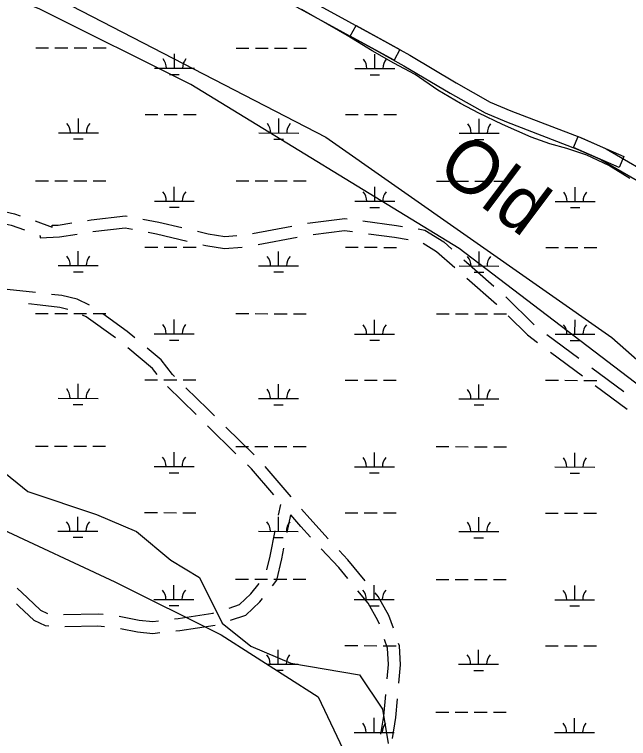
# Model space of a CAD drawing. Extents: x 3148686 to 3186545, y 916144 to 941516.
# Drawn here: x 3178936 to 3180473, y 923179 to 924993 of the extents above; entities that cross this region are included whole.
import ezdxf

# ---------------------------------------------------------------- set-up
doc = ezdxf.new("R2010")
doc.units = 0
for name, color, linetype in [('V-RIVR-IDEN', 7, 'Continuous'), ('V-ROAD-CNTR', 7, 'Continuous'), ('V-SITE-VEGE', 7, 'Continuous'), ('V-TOPO-BNDY', 7, 'Continuous'), ('V-TOPO-SHOR', 7, 'Continuous'), ('V-WETL-SWMP', 7, 'Continuous')]:
    doc.layers.add(name, color=color, linetype=linetype)

msp = doc.modelspace()

# ---------------------------------------------------------------- linework, layer by layer
at = {"layer": 'V-ROAD-CNTR'}
for p, q in [((3179532, 924444.4), (3179630.2, 924462.9)), ((3179545.7, 924416.5), (3179643.9, 924435)), ((3180061.3, 924378.5), (3180136.4, 924312.5)), ((3180166.2, 924285.9), (3180237.2, 924215.4)), ((3180269, 924191.2), (3180349.2, 924131.5)), ((3180277.8, 924147.3), (3180358, 924087.6)), ((3180381.3, 924107.7), (3180461.6, 924048)), ((3179390.5, 923990.4), (3179319.2, 924060.6)), ((3180390.1, 924063.8), (3180470.4, 924004.1)), ((3179490.3, 923892.3), (3179419, 923962.4)), ((3179536.2, 923889.4), (3179464.8, 923959.4)), ((3179628.5, 923784.2), (3179563.5, 923860.2)), ((3179596.8, 923738.3), (3179602.3, 923765.2)), ((3179618.5, 923694.8), (3179627.6, 923739.2))]:
    msp.add_line(p, q, dxfattribs=at)
for points in [[(3179371.8, 925190), (3179480.8, 925127.5), (3179619, 925059.7), (3179853.5, 924931), (3179926.1, 924890.7), (3180041.6, 924821.6), (3180127.2, 924773.6), (3180178.9, 924751.9), (3180355.8, 924683.6), (3180417.8, 924656.3), (3180509.1, 924603.2), (3180619.8, 924545.5), (3180715, 924495.1), (3180808.5, 924429.4), (3180948.2, 924323.7), (3181025.3, 924265.8), (3181050.4, 924234.7)], [(3179605.1, 925033), (3179839, 924904.7), (3179911.1, 924864.7), (3180026.5, 924795.6), (3180114, 924746.6), (3180167.7, 924724.1), (3180344.4, 924655.9), (3180404.2, 924629.6), (3180494.7, 924576.9)], [(3178852.5, 924494.8), (3178861.8, 924498.8), (3178898.6, 924502.2), (3178935.5, 924493.9), (3178949.8, 924488.9)], [(3179118.5, 924477.2), (3179128, 924478.7), (3179213.4, 924488.7), (3179217.8, 924487.9)], [(3179669.6, 924470.1), (3179762.6, 924481.8), (3179768.8, 924481)], [(3178864.3, 924467.3), (3178869.2, 924469.3), (3178896.6, 924471.9), (3178927.3, 924465), (3178961, 924453.2)], [(3178987.5, 924475.6), (3179030.3, 924459.7), (3179030.3, 924464.8), (3179045.3, 924465.4), (3179079.1, 924470.8)], [(3179257.1, 924480.5), (3179297.4, 924472.9), (3179354.7, 924459.1)], [(3179808.4, 924475.6), (3179892, 924464.4), (3179907.5, 924461.9)], [(3179132.2, 924449), (3179212.4, 924458.3), (3179231.4, 924454.8)], [(3179270.7, 924447.4), (3179291.2, 924443.5), (3179368.1, 924425)], [(3179393.6, 924449.8), (3179420.8, 924443.3), (3179462.7, 924437.1), (3179492.3, 924439.3)], [(3179683.4, 924441.6), (3179762.5, 924451.6), (3179782.5, 924448.9)], [(3179947, 924455.6), (3179963.5, 924452.9), (3180010.7, 924423.1), (3180031.3, 924405)], [(3178998.6, 924439.5), (3179000.3, 924438.8), (3179000.3, 924433.7), (3179048.2, 924435.5), (3179092.8, 924442.7)], [(3179822.2, 924443.5), (3179887.6, 924434.7), (3179921.2, 924429.3)], [(3179407, 924415.7), (3179415.1, 924413.8), (3179461.6, 924407), (3179506.2, 924410.3)], [(3179959.5, 924419.9), (3179992.6, 924399), (3180038.3, 924358.8)], [(3180068.3, 924332.4), (3180142.8, 924266.9), (3180143.4, 924266.3)], [(3178988.3, 924296.1), (3178901.1, 924305.7), (3178889.1, 924308.2)], [(3179123.5, 924264.8), (3179092.8, 924279.5), (3179054.1, 924288.7), (3179028.1, 924291.6)], [(3179069.2, 924254.2), (3179048.9, 924259.1), (3178999.6, 924264.7), (3178970.3, 924267.9)], [(3179188.5, 924183), (3179115.4, 924235.4), (3179106.3, 924239.7)], [(3179236.8, 924182.9), (3179218, 924198.8), (3179156.7, 924242.7)], [(3180171.7, 924238.1), (3180220, 924190.1), (3180245.7, 924171.1)], [(3179293.3, 924090.9), (3179281.4, 924106.4), (3179219.7, 924158.1)], [(3179336.5, 924085.7), (3179331.1, 924091), (3179303.2, 924127.3), (3179267.5, 924157.2)], [(3179436.3, 923987.4), (3179419.4, 924004), (3179365, 924057.6)], [(3179584.8, 923789.2), (3179529.1, 923854.3), (3179518.9, 923864.3)], [(3179676.9, 923683.7), (3179652.7, 923709.9), (3179627.6, 923739.2)], [(3179721.5, 923679.6), (3179675.2, 923729.8), (3179654.6, 923753.9)], [(3179567.9, 923601.3), (3179575.7, 923635.4), (3179588.7, 923699.1)], [(3179581.6, 923561.5), (3179592.8, 923575.8), (3179605, 923629.1), (3179610.5, 923655.6)], [(3179770.4, 923579.6), (3179747.7, 923607.1), (3179704, 923654.3)], [(3179813.7, 923574.3), (3179770.3, 923626.9), (3179748.7, 923650.2)], [(3179473.1, 923505.8), (3179499.4, 923514.3), (3179527.8, 923541.6), (3179548.2, 923567.5)], [(3178942.2, 923555.8), (3178967.8, 923531.6), (3179001.1, 923500.5), (3179018.4, 923492.3)], [(3179849.4, 923465), (3179845.9, 923475), (3179821.5, 923517.9), (3179795.9, 923548.8)], [(3179884.5, 923455.1), (3179873.4, 923487.4), (3179846.3, 923535), (3179839.2, 923543.5)], [(3179476.5, 923475.4), (3179515.2, 923487.9), (3179550.1, 923521.4), (3179556.9, 923530)], [(3178940.6, 923516), (3178947.2, 923509.8), (3178984, 923475.4), (3179012.6, 923461.9), (3179021.5, 923461.1)], [(3179058.1, 923489.4), (3179145.7, 923491.3), (3179158, 923490.1)], [(3179197.8, 923485.6), (3179248, 923475.7), (3179282, 923472.5), (3179296.5, 923474.1)], [(3179336.3, 923478.4), (3179345.6, 923479.4), (3179432.6, 923492.6), (3179435.1, 923493.4)], [(3179061.4, 923459.5), (3179144.6, 923461.3), (3179161.3, 923459.6)], [(3179200.9, 923454.4), (3179243.7, 923445.9), (3179282.2, 923442.4), (3179299.8, 923444.3)], [(3179339.6, 923448.6), (3179349.4, 923449.7), (3179438.4, 923463.2)], [(3179869, 923328.7), (3179872.2, 923364.2), (3179869.9, 923405.6), (3179862.4, 923427.2)], [(3179898.2, 923317.9), (3179902.3, 923363.7), (3179899.6, 923411.5), (3179897.6, 923417.3)], [(3179853.5, 923189.6), (3179860.6, 923235.2), (3179865.4, 923288.9)], [(3179882.2, 923178.9), (3179890.4, 923231.6), (3179894.6, 923278.1)]]:
    msp.add_lwpolyline(points, dxfattribs=at)
for points in [[(3179791.1, 924965.2), (3179900.7, 924905), (3179886.3, 924878.7), (3179776.7, 924938.9)], [(3180347.7, 924687.2), (3180462.1, 924636.9), (3180450, 924609.4), (3180335.6, 924659.7)]]:
    msp.add_lwpolyline(points, close=True, dxfattribs=at)
at = {"layer": 'V-SITE-VEGE'}
for p, q in [((3179719.2, 924969), (3179655.2, 925005.7)), ((3179768.4, 924940.6), (3179719.2, 924969)), ((3179831.5, 924901.7), (3179768.4, 924940.6)), ((3179885.9, 924870.9), (3179831.5, 924901.7)), ((3179939.2, 924842.9), (3179885.9, 924870.9)), ((3179996.2, 924803.1), (3179939.2, 924842.9)), ((3180053, 924769.6), (3179996.2, 924803.1)), ((3180098.5, 924746), (3180053, 924769.6)), ((3180157.7, 924717.6), (3180098.5, 924746)), ((3180230, 924685.6), (3180157.7, 924717.6)), ((3180276.6, 924669.2), (3180230, 924685.6)), ((3180319.2, 924657.4), (3180276.6, 924669.2)), ((3180369.1, 924640.6), (3180319.2, 924657.4)), ((3180424, 924614.7), (3180369.1, 924640.6)), ((3180476.4, 924581.7), (3180424, 924614.7))]:
    msp.add_line(p, q, dxfattribs=at)
at = {"layer": 'V-TOPO-BNDY'}
msp.add_lwpolyline([(3182628.5, 921460.8), (3182607.5, 921514), (3182576.5, 921592.7), (3182534.1, 921674.1), (3182248.2, 922223.8), (3181901, 922755.5), (3181567.4, 923123.1), (3181143.6, 923554.2), (3180692.5, 923916.7), (3180049.6, 924406.8), (3179377.6, 924817.9), (3178999.1, 925006.1), (3178505.9, 925209.7), (3178087.5, 925336.5), (3177979.5, 925369.2), (3177878, 925391.2)], dxfattribs=at)
at = {"layer": 'V-TOPO-SHOR'}
for points in [[(3178950.7, 925081.7), (3179715.2, 924686), (3180431.4, 924183.5), (3181147.5, 923552.1), (3181720.2, 922992.4), (3182206.9, 922332.6), (3182421.5, 921916.6), (3182578.8, 921601.1), (3182621.7, 921515.1)], [(3177794.1, 924315.3), (3177994.7, 924257.8), (3178152.3, 924157.3), (3178352.9, 924099.7), (3178553.5, 924042.2), (3178739.8, 923984.6), (3178840.1, 923941.5), (3178897.3, 923855.5), (3178968.9, 923798.1), (3179140.9, 923740.5), (3179241.2, 923697.4), (3179327.1, 923625.7), (3179398.7, 923582.6), (3179456, 923467.9), (3179527.6, 923410.4), (3179627.9, 923367.3), (3179799.8, 923338.5), (3179857.1, 923252.4), (3179871.3, 923166.4)]]:
    msp.add_lwpolyline(points, dxfattribs=at)
at = {"layer": 'V-WETL-SWMP'}
for p, q in [((3179719.2, 924969), (3179655.2, 925005.7)), ((3179768.4, 924940.6), (3179719.2, 924969)), ((3179831.5, 924901.7), (3179768.4, 924940.6)), ((3178989, 924909.3), (3179021, 924909.3)), ((3179037, 924909.3), (3179069, 924909.2)), ((3179085, 924909.2), (3179117, 924909.2)), ((3179133, 924909.2), (3179165, 924909.1)), ((3179490.9, 924908.8), (3179522.9, 924908.7)), ((3179538.9, 924908.7), (3179570.9, 924908.7)), ((3179586.9, 924908.7), (3179618.9, 924908.6)), ((3179634.9, 924908.6), (3179666.9, 924908.6)), ((3179885.9, 924870.9), (3179831.5, 924901.7)), ((3179336.2, 924858.2), (3179336.3, 924894.2)), ((3179838.1, 924857.7), (3179838.2, 924893.7)), ((3179939.2, 924842.9), (3179885.9, 924870.9)), ((3179286.2, 924858.2), (3179386.2, 924858.1)), ((3179788.1, 924857.7), (3179888.1, 924857.6)), ((3179324.2, 924842.8), (3179348.2, 924842.8)), ((3179826.1, 924842.2), (3179850.1, 924842.2)), ((3179996.2, 924803.1), (3179939.2, 924842.9)), ((3180053, 924769.6), (3179996.2, 924803.1)), ((3180098.5, 924746), (3180053, 924769.6)), ((3179262.7, 924742.8), (3179294.7, 924742.8)), ((3179310.7, 924742.8), (3179342.7, 924742.8)), ((3179358.7, 924742.7), (3179390.7, 924742.7)), ((3179764.6, 924742.3), (3179796.6, 924742.3)), ((3179812.6, 924742.3), (3179844.6, 924742.2)), ((3179860.6, 924742.2), (3179892.6, 924742.2)), ((3180157.7, 924717.6), (3180098.5, 924746)), ((3179095.6, 924696.6), (3179095.6, 924732.6)), ((3179597.5, 924696.1), (3179597.5, 924732.1)), ((3180099.4, 924695.5), (3180099.4, 924731.5)), ((3180230, 924685.6), (3180157.7, 924717.6)), ((3179045.6, 924696.6), (3179145.6, 924696.5)), ((3179083.6, 924681.2), (3179107.6, 924681.1)), ((3179547.5, 924696.1), (3179647.5, 924696)), ((3180049.4, 924695.6), (3180149.4, 924695.5)), ((3180276.6, 924669.2), (3180230, 924685.6)), ((3179585.5, 924680.6), (3179609.5, 924680.6)), ((3180087.4, 924680.1), (3180111.4, 924680.1)), ((3180319.2, 924657.4), (3180276.6, 924669.2)), ((3180369.1, 924640.6), (3180319.2, 924657.4)), ((3180424, 924614.7), (3180369.1, 924640.6)), ((3180476.4, 924581.7), (3180424, 924614.7)), ((3178988.6, 924576.6), (3179020.6, 924576.6)), ((3179036.6, 924576.6), (3179068.6, 924576.5)), ((3179084.6, 924576.5), (3179116.6, 924576.5)), ((3179132.6, 924576.5), (3179164.6, 924576.4)), ((3179490.5, 924576.1), (3179522.5, 924576.1)), ((3179538.5, 924576), (3179570.5, 924576)), ((3179586.5, 924576), (3179618.5, 924576)), ((3179634.5, 924575.9), (3179666.5, 924575.9)), ((3179992.4, 924575.6), (3180024.4, 924575.5)), ((3180040.4, 924575.5), (3180072.4, 924575.5)), ((3180088.4, 924575.5), (3180120.4, 924575.4)), ((3180136.4, 924575.4), (3180168.4, 924575.4)), ((3179335.9, 924525.5), (3179335.9, 924561.5)), ((3179837.8, 924525), (3179837.8, 924561)), ((3180339.7, 924524.5), (3180339.7, 924560.5)), ((3179285.9, 924525.6), (3179385.9, 924525.5)), ((3179787.8, 924525), (3179887.8, 924524.9)), ((3180289.7, 924524.5), (3180389.7, 924524.4)), ((3179323.9, 924510.1), (3179347.9, 924510.1)), ((3179825.8, 924509.6), (3179849.8, 924509.5)), ((3180327.7, 924509), (3180351.7, 924509)), ((3179262.3, 924410.2), (3179294.3, 924410.1)), ((3179310.3, 924410.1), (3179342.3, 924410.1)), ((3179358.3, 924410.1), (3179390.3, 924410)), ((3179764.2, 924409.6), (3179796.2, 924409.6)), ((3179812.2, 924409.6), (3179844.2, 924409.6)), ((3179860.2, 924409.5), (3179892.2, 924409.5)), ((3180266.2, 924409.1), (3180298.2, 924409.1)), ((3180314.2, 924409.1), (3180346.2, 924409)), ((3179095.2, 924363.9), (3179095.3, 924399.9)), ((3179597.1, 924363.4), (3179597.2, 924399.4)), ((3180099, 924362.9), (3180099.1, 924398.9)), ((3180362.2, 924409), (3180394.2, 924409)), ((3179045.2, 924364), (3179145.2, 924363.9)), ((3179547.1, 924363.4), (3179647.1, 924363.3)), ((3180049, 924362.9), (3180149, 924362.8)), ((3179083.2, 924348.5), (3179107.2, 924348.5)), ((3179585.1, 924348), (3179609.1, 924347.9)), ((3180087, 924347.4), (3180111, 924347.4)), ((3178988.3, 924244), (3179020.3, 924243.9)), ((3179036.3, 924243.9), (3179068.3, 924243.9)), ((3179084.3, 924243.9), (3179116.3, 924243.8)), ((3179132.3, 924243.8), (3179164.3, 924243.8)), ((3179335.5, 924192.8), (3179335.6, 924228.8)), ((3179490.2, 924243.4), (3179522.2, 924243.4)), ((3179538.2, 924243.4), (3179570.2, 924243.3)), ((3179586.2, 924243.3), (3179618.2, 924243.3)), ((3179634.2, 924243.3), (3179666.2, 924243.2)), ((3179837.4, 924192.3), (3179837.5, 924228.3)), ((3179992.1, 924242.9), (3180024.1, 924242.9)), ((3180040.1, 924242.8), (3180072.1, 924242.8)), ((3180088.1, 924242.8), (3180120.1, 924242.8)), ((3180136.1, 924242.7), (3180168.1, 924242.7)), ((3180339.3, 924191.8), (3180339.4, 924227.8)), ((3179285.5, 924192.9), (3179385.5, 924192.8)), ((3179787.4, 924192.4), (3179887.4, 924192.3)), ((3180289.3, 924191.8), (3180389.3, 924191.7)), ((3179323.5, 924177.4), (3179347.5, 924177.4)), ((3179825.4, 924176.9), (3179849.4, 924176.9)), ((3180327.3, 924176.4), (3180351.3, 924176.3)), ((3179094.9, 924031.2), (3179094.9, 924067.2)), ((3179262, 924077.5), (3179294, 924077.5)), ((3179310, 924077.4), (3179342, 924077.4)), ((3179358, 924077.4), (3179390, 924077.4)), ((3179596.8, 924030.7), (3179596.8, 924066.7)), ((3179763.9, 924077), (3179795.9, 924076.9)), ((3179811.9, 924076.9), (3179843.9, 924076.9)), ((3179859.9, 924076.9), (3179891.9, 924076.8)), ((3180098.7, 924030.2), (3180098.7, 924066.2)), ((3180265.8, 924076.4), (3180297.8, 924076.4)), ((3180313.8, 924076.4), (3180345.8, 924076.3)), ((3180361.8, 924076.3), (3180393.8, 924076.3)), ((3179044.9, 924031.3), (3179144.9, 924031.2)), ((3179546.8, 924030.8), (3179646.8, 924030.7)), ((3180048.7, 924030.2), (3180148.7, 924030.1)), ((3179082.9, 924015.8), (3179106.9, 924015.8)), ((3179584.8, 924015.3), (3179608.8, 924015.3)), ((3180086.7, 924014.8), (3180110.7, 924014.7)), ((3178987.9, 923911.3), (3179019.9, 923911.2)), ((3179035.9, 923911.2), (3179067.9, 923911.2)), ((3179083.9, 923911.2), (3179115.9, 923911.1)), ((3179131.9, 923911.1), (3179163.9, 923911.1)), ((3179489.8, 923910.8), (3179521.8, 923910.7)), ((3179537.8, 923910.7), (3179569.8, 923910.7)), ((3179585.8, 923910.6), (3179617.8, 923910.6)), ((3179633.8, 923910.6), (3179665.8, 923910.6)), ((3179991.7, 923910.2), (3180023.7, 923910.2)), ((3180039.7, 923910.2), (3180071.7, 923910.1)), ((3180087.7, 923910.1), (3180119.7, 923910.1)), ((3180135.7, 923910.1), (3180167.7, 923910)), ((3179335.2, 923860.2), (3179335.2, 923896.2)), ((3179837.1, 923859.6), (3179837.1, 923895.6)), ((3180339, 923859.1), (3180339, 923895.1)), ((3178567, 923859.4), (3179187, 923571.5)), ((3179285.2, 923860.2), (3179385.2, 923860.1)), ((3179787.1, 923859.7), (3179887.1, 923859.6)), ((3180289, 923859.2), (3180389, 923859.1)), ((3179323.2, 923844.8), (3179347.2, 923844.7)), ((3179825.1, 923844.2), (3179849.1, 923844.2)), ((3180327, 923843.7), (3180351, 923843.7)), ((3179261.6, 923744.8), (3179293.6, 923744.8)), ((3179309.6, 923744.8), (3179341.6, 923744.7)), ((3179357.6, 923744.7), (3179389.6, 923744.7)), ((3179763.6, 923744.3), (3179795.6, 923744.3)), ((3179811.6, 923744.2), (3179843.5, 923744.2)), ((3179859.5, 923744.2), (3179891.5, 923744.2)), ((3180265.5, 923743.8), (3180297.5, 923743.7)), ((3180313.5, 923743.7), (3180345.5, 923743.7)), ((3180361.5, 923743.7), (3180393.5, 923743.6)), ((3179094.5, 923698.6), (3179094.6, 923734.6)), ((3179596.4, 923698), (3179596.5, 923734)), ((3180098.3, 923697.5), (3180098.4, 923733.5)), ((3179044.5, 923698.6), (3179144.5, 923698.5)), ((3179546.4, 923698.1), (3179646.4, 923698)), ((3180048.3, 923697.6), (3180148.3, 923697.5)), ((3179082.5, 923683.1), (3179106.5, 923683.1)), ((3179584.4, 923682.6), (3179608.4, 923682.6)), ((3180086.3, 923682.1), (3180110.3, 923682.1)), ((3179489.5, 923578.1), (3179521.5, 923578)), ((3179537.5, 923578), (3179569.5, 923578)), ((3179585.5, 923578), (3179617.5, 923577.9)), ((3179633.5, 923577.9), (3179665.5, 923577.9)), ((3179991.4, 923577.5), (3180023.4, 923577.5)), ((3180039.4, 923577.5), (3180071.4, 923577.5)), ((3180087.4, 923577.4), (3180119.4, 923577.4)), ((3180135.4, 923577.4), (3180167.4, 923577.4)), ((3179187, 923571.5), (3179452.8, 923438.5)), ((3179334.8, 923527.5), (3179334.9, 923563.5)), ((3179836.7, 923527), (3179836.8, 923563)), ((3180338.6, 923526.4), (3180338.7, 923562.4)), ((3179284.8, 923527.5), (3179384.8, 923527.4)), ((3179786.7, 923527), (3179886.7, 923526.9)), ((3180288.6, 923526.5), (3180388.6, 923526.4)), ((3179322.8, 923512.1), (3179346.8, 923512.1)), ((3179824.7, 923511.5), (3179848.7, 923511.5)), ((3180326.6, 923511), (3180350.6, 923511)), ((3179452.8, 923438.5), (3179696.3, 923283.5)), ((3179763.2, 923411.6), (3179795.2, 923411.6)), ((3179811.2, 923411.6), (3179843.2, 923411.5)), ((3179859.2, 923411.5), (3179891.2, 923411.5)), ((3179596.1, 923365.4), (3179596.1, 923401.4)), ((3180098, 923364.8), (3180098, 923400.8)), ((3180265.1, 923411.1), (3180297.1, 923411.1)), ((3180313.1, 923411), (3180345.1, 923411)), ((3180361.1, 923411), (3180393.1, 923410.9)), ((3179567.7, 923365.4), (3179646.1, 923365.3)), ((3180048, 923364.9), (3180148, 923364.8)), ((3179592, 923349.9), (3179608.1, 923349.9)), ((3180086, 923349.4), (3180110, 923349.4)), ((3179696.3, 923283.5), (3179895.6, 922862.6)), ((3179836.4, 923194.3), (3179836.4, 923230.3)), ((3179991, 923244.9), (3180023, 923244.8)), ((3180039, 923244.8), (3180071, 923244.8)), ((3180087, 923244.8), (3180119, 923244.7)), ((3180135, 923244.7), (3180167, 923244.7)), ((3180338.3, 923193.8), (3180338.3, 923229.8)), ((3179786.4, 923194.3), (3179886.4, 923194.2)), ((3180288.3, 923193.8), (3180388.3, 923193.7))]:
    msp.add_line(p, q, dxfattribs=at)
for centre, start, end in [((3179281, 924858.7), 359.1678, 40.7115), ((3179391.5, 924858.6), 139.1678, 180.7115), ((3179782.9, 924858.2), 359.1678, 40.7115), ((3179893.4, 924858.1), 139.1678, 180.7115), ((3179040.3, 924697.1), 359.1678, 40.7115), ((3179150.8, 924697), 139.1678, 180.7115), ((3179542.2, 924696.6), 359.1678, 40.7115), ((3179652.7, 924696.5), 139.1678, 180.7115), ((3180044.2, 924696.1), 359.1678, 40.7115), ((3180154.6, 924695.9), 139.1678, 180.7115), ((3179280.6, 924526.1), 359.1678, 40.7115), ((3179391.1, 924525.9), 139.1678, 180.7115), ((3179782.5, 924525.5), 359.1678, 40.7115), ((3179893, 924525.4), 139.1678, 180.7115), ((3180284.4, 924525), 359.1678, 40.7115), ((3180394.9, 924524.9), 139.1678, 180.7115), ((3179040, 924364.4), 359.1678, 40.7115), ((3179150.5, 924364.3), 139.1678, 180.7115), ((3179541.9, 924363.9), 359.1678, 40.7115), ((3179652.4, 924363.8), 139.1678, 180.7115), ((3180043.8, 924363.4), 359.1678, 40.7115), ((3180154.3, 924363.3), 139.1678, 180.7115), ((3179280.3, 924193.4), 359.1678, 40.7115), ((3179390.8, 924193.3), 139.1678, 180.7115), ((3179782.2, 924192.8), 359.1678, 40.7115), ((3179892.7, 924192.7), 139.1678, 180.7115), ((3180284.1, 924192.3), 359.1678, 40.7115), ((3180394.6, 924192.2), 139.1678, 180.7115), ((3179039.6, 924031.8), 359.1678, 40.7115), ((3179150.1, 924031.7), 139.1678, 180.7115), ((3179541.5, 924031.2), 359.1678, 40.7115), ((3179652, 924031.1), 139.1678, 180.7115), ((3180043.5, 924030.7), 359.1678, 40.7115), ((3180153.9, 924030.6), 139.1678, 180.7115), ((3179279.9, 923860.7), 359.1678, 40.7115), ((3179390.4, 923860.6), 139.1678, 180.7115), ((3179781.8, 923860.2), 359.1678, 40.7115), ((3179892.3, 923860.1), 139.1678, 180.7115), ((3180283.7, 923859.6), 359.1678, 40.7115), ((3180394.2, 923859.5), 139.1678, 180.7115), ((3179039.3, 923699.1), 359.1678, 40.7115), ((3179149.8, 923699), 139.1678, 180.7115), ((3179541.2, 923698.6), 359.1678, 40.7115), ((3179651.7, 923698.5), 139.1678, 180.7115), ((3180043.1, 923698), 359.1678, 40.7115), ((3180153.6, 923697.9), 139.1678, 180.7115), ((3179279.6, 923528), 359.1678, 40.7115), ((3179390.1, 923527.9), 139.1678, 180.7115), ((3179781.5, 923527.5), 359.1678, 40.7115), ((3179892, 923527.4), 139.1678, 180.7115), ((3180283.4, 923527), 359.1678, 40.7115), ((3180393.9, 923526.9), 139.1678, 180.7115), ((3179540.8, 923365.9), 359.1678, 40.7115), ((3179651.3, 923365.8), 139.1678, 180.7115), ((3180042.8, 923365.4), 359.1678, 40.7115), ((3180153.2, 923365.2), 139.1678, 180.7115), ((3179781.1, 923194.8), 359.1678, 40.7115), ((3179891.6, 923194.7), 139.1678, 180.7115), ((3180283, 923194.3), 359.1678, 40.7115), ((3180393.5, 923194.2), 139.1678, 180.7115)]:
    msp.add_arc(centre, 35.2, start, end, dxfattribs=at)

# ---------------------------------------------------------------- texts
at = {"layer": 'V-RIVR-IDEN'}
msp.add_text('Old', height=133, rotation=323.2247, dxfattribs=at).set_placement((3179988, 924598.4))

doc.saveas('drawing.dxf')
